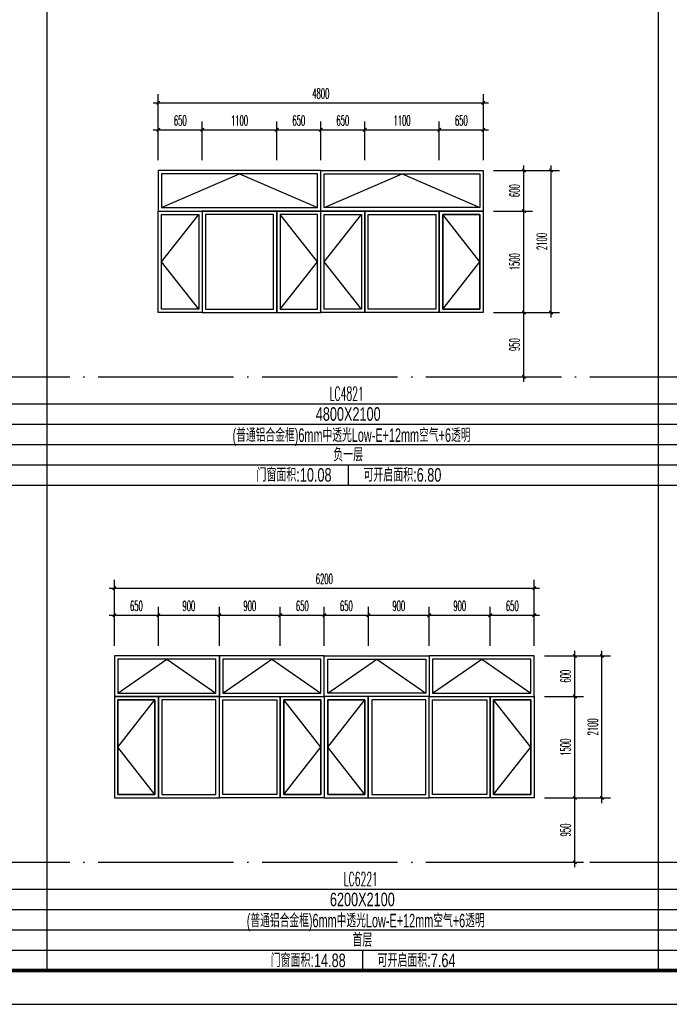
# Model space of a CAD drawing. Extents: x 1779708 to 7299578, y -1121471 to 88434.
# Tile 871 of 1056: x 6612644 to 6622236, y -973850 to -959297. Entities that reach past the tile are written whole.
import ezdxf
from ezdxf.enums import TextEntityAlignment as Align

# ---------------------------------------------------------------- set-up
doc = ezdxf.new("R2010")
doc.units = 0
doc.header["$LTSCALE"] = 1000
doc.header["$MEASUREMENT"] = 0
doc.linetypes.add('DOTE', pattern=[2.42, 2, -0.2, 0.02, -0.2])
doc.layers.get('0').update_dxf_attribs({"linetype": 'CONTINUOUS'})
doc.layers.get('Defpoints').update_dxf_attribs({"linetype": 'CONTINUOUS'})
for name, color, linetype in [('DOTE', 1, 'DOTE'), ('NONE', 7, 'CONTINUOUS'), ('PUB_DIM', 3, 'CONTINUOUS'), ('PUB_TAB', 7, 'CONTINUOUS'), ('PUB_TEXT', 7, 'CONTINUOUS'), ('PUB_TITLE', 4, 'CONTINUOUS'), ('WINDOW', 2, 'CONTINUOUS'), ('可见线', 6, 'CONTINUOUS'), ('立面细线', 114, 'CONTINUOUS')]:
    doc.layers.add(name, color=color, linetype=linetype)
doc.styles.add('_TCH_DIM_T3', font='SIMPLEX.shx', dxfattribs={"width": 0.494118, "bigfont": 'GBCBIG.shx'})
doc.styles.add('dim_font', font='SIMPLEX.shx', dxfattribs={"width": 0.8})
doc.styles.add('华正字体', font='huazheng.shx', dxfattribs={"width": 0.7, "bigfont": 'hztxt.shx'})
doc.dimstyles.new('_TCH_ARCH&&50', dxfattribs={"dimtxt": 148.75, "dimasz": 50, "dimexe": 125, "dimexo": 150, "dimgap": 63.125, "dimtad": 1, "dimdec": 0, "dimzin": 0, "dimdsep": 46, "dimtxsty": '_TCH_DIM_T3', "dimblk": 'ARCHTICK', "dimcen": 0.09, "dimdle": 75, "dimclrt": 7, "dimazin": 2, "dimtfac": 1, "dimtdec": 0, "dimtix": 1, "dimtmove": 2, "dimatfit": 3, "dimfxl": 250, "dimtolj": 1, "dimtzin": 0, "dimarcsym": 0})

# ---------------------------------------------------------------- blocks, each defined once
blk = doc.blocks.new('A$C3D8761CE')
at = {"layer": 'PUB_TITLE'}
blk.add_lwpolyline([(0, 0), (84100, 0), (84100, 59400), (0, 59400)], close=True, dxfattribs=at)
at = {"layer": 'PUB_TITLE', "const_width": 100}
blk.add_lwpolyline([(2500, 1000), (83100, 1000), (83100, 58400), (2500, 58400)], close=True, dxfattribs=at)
blk = doc.blocks.new('_ArchTick')
at = {"color": 0, "linetype": 'ByBlock', "const_width": 0.4}
blk.add_lwpolyline([(-0.5, -0.5), (0.5, 0.5)], dxfattribs=at)
blk = doc.blocks.new('*D3406')
at = {"layer": 'Defpoints', "color": 0, "transparency": 16777216}
for p in [(6619490, -961525), (6620090, -961525), (6619490, -962125)]:
    blk.add_point(p, dxfattribs=at)
at = {"layer": 'PUB_DIM', "color": 0, "lineweight": -2, "transparency": 16777216}
for p, q in [((6620090, -962200), (6620090, -961450)), ((6619640, -961525), (6620215, -961525)), ((6619640, -962125), (6620215, -962125))]:
    blk.add_line(p, q, dxfattribs=at)
at = {"layer": 'PUB_DIM', "color": 0, "lineweight": -2, "transparency": 16777216, "xscale": 50, "yscale": 50, "zscale": 50}
for p, rotation in [((6620090, -961525), 90), ((6620090, -962125), 270)]:
    blk.add_blockref('_ArchTick', p, dxfattribs=dict(at, rotation=rotation))
at = {"layer": 'PUB_DIM', "color": 7, "transparency": 16777216, "insert": (6619952, -961825), "char_height": 148.8, "attachment_point": 5, "rotation": 90, "style": '_TCH_DIM_T3'}
blk.add_mtext('\\A1;600', dxfattribs=at)
blk = doc.blocks.new('*D3407')
at = {"layer": 'Defpoints', "color": 0, "transparency": 16777216}
for p in [(6619490, -962125), (6620090, -962125), (6619490, -963625)]:
    blk.add_point(p, dxfattribs=at)
at = {"layer": 'PUB_DIM', "color": 0, "lineweight": -2, "transparency": 16777216}
for p, q in [((6620090, -963700), (6620090, -962050)), ((6619640, -962125), (6620215, -962125)), ((6619640, -963625), (6620215, -963625))]:
    blk.add_line(p, q, dxfattribs=at)
at = {"layer": 'PUB_DIM', "color": 0, "lineweight": -2, "transparency": 16777216, "xscale": 50, "yscale": 50, "zscale": 50}
for p, rotation in [((6620090, -962125), 90), ((6620090, -963625), 270)]:
    blk.add_blockref('_ArchTick', p, dxfattribs=dict(at, rotation=rotation))
at = {"layer": 'PUB_DIM', "color": 7, "transparency": 16777216, "insert": (6619952, -962875), "char_height": 148.8, "attachment_point": 5, "rotation": 90, "style": '_TCH_DIM_T3'}
blk.add_mtext('\\A1;1500', dxfattribs=at)
blk = doc.blocks.new('*D3408')
at = {"layer": 'Defpoints', "color": 0, "transparency": 16777216}
for p in [(6619490, -963625), (6620090, -963625), (6619490, -964575)]:
    blk.add_point(p, dxfattribs=at)
at = {"layer": 'PUB_DIM', "color": 0, "lineweight": -2, "transparency": 16777216}
for p, q in [((6620090, -964650), (6620090, -963550)), ((6619640, -963625), (6620215, -963625)), ((6619640, -964575), (6620215, -964575))]:
    blk.add_line(p, q, dxfattribs=at)
at = {"layer": 'PUB_DIM', "color": 0, "lineweight": -2, "transparency": 16777216, "xscale": 50, "yscale": 50, "zscale": 50}
for p, rotation in [((6620090, -963625), 90), ((6620090, -964575), 270)]:
    blk.add_blockref('_ArchTick', p, dxfattribs=dict(at, rotation=rotation))
at = {"layer": 'PUB_DIM', "color": 7, "transparency": 16777216, "insert": (6619952, -964100), "char_height": 148.8, "attachment_point": 5, "rotation": 90, "style": '_TCH_DIM_T3'}
blk.add_mtext('\\A1;950', dxfattribs=at)
blk = doc.blocks.new('*D3409')
at = {"layer": 'Defpoints', "color": 0, "transparency": 16777216}
for p in [(6615340, -960925), (6614690, -961525), (6615340, -961525)]:
    blk.add_point(p, dxfattribs=at)
at = {"layer": 'PUB_DIM', "color": 0, "lineweight": -2, "transparency": 16777216}
for p, q in [((6614615, -960925), (6615415, -960925)), ((6614690, -961375), (6614690, -960800)), ((6615340, -961375), (6615340, -960800))]:
    blk.add_line(p, q, dxfattribs=at)
at = {"layer": 'PUB_DIM', "color": 0, "lineweight": -2, "transparency": 16777216, "xscale": 50, "yscale": 50, "zscale": 50, "rotation": 180}
blk.add_blockref('_ArchTick', (6614690, -960925), dxfattribs=at)
at = {"layer": 'PUB_DIM', "color": 0, "lineweight": -2, "transparency": 16777216, "xscale": 50, "yscale": 50, "zscale": 50}
blk.add_blockref('_ArchTick', (6615340, -960925), dxfattribs=at)
at = {"layer": 'PUB_DIM', "color": 7, "transparency": 16777216, "insert": (6615015, -960787), "char_height": 148.8, "attachment_point": 5, "style": '_TCH_DIM_T3'}
blk.add_mtext('\\A1;650', dxfattribs=at)
blk = doc.blocks.new('*D3410')
at = {"layer": 'Defpoints', "color": 0, "transparency": 16777216}
for p in [(6616440, -960925), (6615340, -961525), (6616440, -961525)]:
    blk.add_point(p, dxfattribs=at)
at = {"layer": 'PUB_DIM', "color": 0, "lineweight": -2, "transparency": 16777216}
for p, q in [((6615265, -960925), (6616515, -960925)), ((6615340, -961375), (6615340, -960800)), ((6616440, -961375), (6616440, -960800))]:
    blk.add_line(p, q, dxfattribs=at)
at = {"layer": 'PUB_DIM', "color": 0, "lineweight": -2, "transparency": 16777216, "xscale": 50, "yscale": 50, "zscale": 50, "rotation": 180}
blk.add_blockref('_ArchTick', (6615340, -960925), dxfattribs=at)
at = {"layer": 'PUB_DIM', "color": 0, "lineweight": -2, "transparency": 16777216, "xscale": 50, "yscale": 50, "zscale": 50}
blk.add_blockref('_ArchTick', (6616440, -960925), dxfattribs=at)
at = {"layer": 'PUB_DIM', "color": 7, "transparency": 16777216, "insert": (6615890, -960787), "char_height": 148.8, "attachment_point": 5, "style": '_TCH_DIM_T3'}
blk.add_mtext('\\A1;1100', dxfattribs=at)
blk = doc.blocks.new('*D3411')
at = {"layer": 'Defpoints', "color": 0, "transparency": 16777216}
for p in [(6617090, -960925), (6616440, -961525), (6617090, -961525)]:
    blk.add_point(p, dxfattribs=at)
at = {"layer": 'PUB_DIM', "color": 0, "lineweight": -2, "transparency": 16777216}
for p, q in [((6616365, -960925), (6617165, -960925)), ((6616440, -961375), (6616440, -960800)), ((6617090, -961375), (6617090, -960800))]:
    blk.add_line(p, q, dxfattribs=at)
at = {"layer": 'PUB_DIM', "color": 0, "lineweight": -2, "transparency": 16777216, "xscale": 50, "yscale": 50, "zscale": 50, "rotation": 180}
blk.add_blockref('_ArchTick', (6616440, -960925), dxfattribs=at)
at = {"layer": 'PUB_DIM', "color": 0, "lineweight": -2, "transparency": 16777216, "xscale": 50, "yscale": 50, "zscale": 50}
blk.add_blockref('_ArchTick', (6617090, -960925), dxfattribs=at)
at = {"layer": 'PUB_DIM', "color": 7, "transparency": 16777216, "insert": (6616765, -960787), "char_height": 148.8, "attachment_point": 5, "style": '_TCH_DIM_T3'}
blk.add_mtext('\\A1;650', dxfattribs=at)
blk = doc.blocks.new('*D3412')
at = {"layer": 'Defpoints', "color": 0, "transparency": 16777216}
for p in [(6617740, -960925), (6617090, -961525), (6617740, -961525)]:
    blk.add_point(p, dxfattribs=at)
at = {"layer": 'PUB_DIM', "color": 0, "lineweight": -2, "transparency": 16777216}
for p, q in [((6617015, -960925), (6617815, -960925)), ((6617090, -961375), (6617090, -960800)), ((6617740, -961375), (6617740, -960800))]:
    blk.add_line(p, q, dxfattribs=at)
at = {"layer": 'PUB_DIM', "color": 0, "lineweight": -2, "transparency": 16777216, "xscale": 50, "yscale": 50, "zscale": 50, "rotation": 180}
blk.add_blockref('_ArchTick', (6617090, -960925), dxfattribs=at)
at = {"layer": 'PUB_DIM', "color": 0, "lineweight": -2, "transparency": 16777216, "xscale": 50, "yscale": 50, "zscale": 50}
blk.add_blockref('_ArchTick', (6617740, -960925), dxfattribs=at)
at = {"layer": 'PUB_DIM', "color": 7, "transparency": 16777216, "insert": (6617415, -960787), "char_height": 148.8, "attachment_point": 5, "style": '_TCH_DIM_T3'}
blk.add_mtext('\\A1;650', dxfattribs=at)
blk = doc.blocks.new('*D3413')
at = {"layer": 'Defpoints', "color": 0, "transparency": 16777216}
for p in [(6618840, -960925), (6617740, -961525), (6618840, -961525)]:
    blk.add_point(p, dxfattribs=at)
at = {"layer": 'PUB_DIM', "color": 0, "lineweight": -2, "transparency": 16777216}
for p, q in [((6617665, -960925), (6618915, -960925)), ((6617740, -961375), (6617740, -960800)), ((6618840, -961375), (6618840, -960800))]:
    blk.add_line(p, q, dxfattribs=at)
at = {"layer": 'PUB_DIM', "color": 0, "lineweight": -2, "transparency": 16777216, "xscale": 50, "yscale": 50, "zscale": 50, "rotation": 180}
blk.add_blockref('_ArchTick', (6617740, -960925), dxfattribs=at)
at = {"layer": 'PUB_DIM', "color": 0, "lineweight": -2, "transparency": 16777216, "xscale": 50, "yscale": 50, "zscale": 50}
blk.add_blockref('_ArchTick', (6618840, -960925), dxfattribs=at)
at = {"layer": 'PUB_DIM', "color": 7, "transparency": 16777216, "insert": (6618290, -960787), "char_height": 148.8, "attachment_point": 5, "style": '_TCH_DIM_T3'}
blk.add_mtext('\\A1;1100', dxfattribs=at)
blk = doc.blocks.new('*D3414')
at = {"layer": 'Defpoints', "color": 0, "transparency": 16777216}
for p in [(6619490, -960925), (6618840, -961525), (6619490, -961525)]:
    blk.add_point(p, dxfattribs=at)
at = {"layer": 'PUB_DIM', "color": 0, "lineweight": -2, "transparency": 16777216}
for p, q in [((6618765, -960925), (6619565, -960925)), ((6618840, -961375), (6618840, -960800)), ((6619490, -961375), (6619490, -960800))]:
    blk.add_line(p, q, dxfattribs=at)
at = {"layer": 'PUB_DIM', "color": 0, "lineweight": -2, "transparency": 16777216, "xscale": 50, "yscale": 50, "zscale": 50, "rotation": 180}
blk.add_blockref('_ArchTick', (6618840, -960925), dxfattribs=at)
at = {"layer": 'PUB_DIM', "color": 0, "lineweight": -2, "transparency": 16777216, "xscale": 50, "yscale": 50, "zscale": 50}
blk.add_blockref('_ArchTick', (6619490, -960925), dxfattribs=at)
at = {"layer": 'PUB_DIM', "color": 7, "transparency": 16777216, "insert": (6619165, -960787), "char_height": 148.8, "attachment_point": 5, "style": '_TCH_DIM_T3'}
blk.add_mtext('\\A1;650', dxfattribs=at)
blk = doc.blocks.new('*D3415')
at = {"layer": 'Defpoints', "color": 0, "transparency": 16777216}
for p in [(6619490, -960525), (6614690, -961375), (6619490, -961375)]:
    blk.add_point(p, dxfattribs=at)
at = {"layer": 'PUB_DIM', "color": 0, "lineweight": -2, "transparency": 16777216}
for p, q in [((6614690, -961225), (6614690, -960400)), ((6619490, -961225), (6619490, -960400)), ((6614615, -960525), (6619565, -960525))]:
    blk.add_line(p, q, dxfattribs=at)
at = {"layer": 'PUB_DIM', "color": 0, "lineweight": -2, "transparency": 16777216, "xscale": 50, "yscale": 50, "zscale": 50, "rotation": 180}
blk.add_blockref('_ArchTick', (6614690, -960525), dxfattribs=at)
at = {"layer": 'PUB_DIM', "color": 0, "lineweight": -2, "transparency": 16777216, "xscale": 50, "yscale": 50, "zscale": 50}
blk.add_blockref('_ArchTick', (6619490, -960525), dxfattribs=at)
at = {"layer": 'PUB_DIM', "color": 7, "transparency": 16777216, "insert": (6617090, -960388), "char_height": 148.8, "attachment_point": 5, "style": '_TCH_DIM_T3'}
blk.add_mtext('\\A1;4800', dxfattribs=at)
blk = doc.blocks.new('*D3416')
at = {"layer": 'Defpoints', "color": 0, "transparency": 16777216}
for p in [(6619640, -961525), (6620490, -961525), (6619640, -963625)]:
    blk.add_point(p, dxfattribs=at)
at = {"layer": 'PUB_DIM', "color": 0, "lineweight": -2, "transparency": 16777216}
for p, q in [((6620490, -963700), (6620490, -961450)), ((6619790, -961525), (6620615, -961525)), ((6619790, -963625), (6620615, -963625))]:
    blk.add_line(p, q, dxfattribs=at)
at = {"layer": 'PUB_DIM', "color": 0, "lineweight": -2, "transparency": 16777216, "xscale": 50, "yscale": 50, "zscale": 50}
for p, rotation in [((6620490, -961525), 90), ((6620490, -963625), 270)]:
    blk.add_blockref('_ArchTick', p, dxfattribs=dict(at, rotation=rotation))
at = {"layer": 'PUB_DIM', "color": 7, "transparency": 16777216, "insert": (6620353, -962575), "char_height": 148.8, "attachment_point": 5, "rotation": 90, "style": '_TCH_DIM_T3'}
blk.add_mtext('\\A1;2100', dxfattribs=at)
blk = doc.blocks.new('*D3450')
at = {"layer": 'Defpoints', "color": 0, "transparency": 16777216}
for p in [(6620242, -968700), (6620842, -968700), (6620242, -969300)]:
    blk.add_point(p, dxfattribs=at)
at = {"layer": 'PUB_DIM', "color": 0, "lineweight": -2, "transparency": 16777216}
for p, q in [((6620842, -969375), (6620842, -968625)), ((6620392, -968700), (6620967, -968700)), ((6620392, -969300), (6620967, -969300))]:
    blk.add_line(p, q, dxfattribs=at)
at = {"layer": 'PUB_DIM', "color": 0, "lineweight": -2, "transparency": 16777216, "xscale": 50, "yscale": 50, "zscale": 50}
for p, rotation in [((6620842, -968700), 90), ((6620842, -969300), 270)]:
    blk.add_blockref('_ArchTick', p, dxfattribs=dict(at, rotation=rotation))
at = {"layer": 'PUB_DIM', "color": 7, "transparency": 16777216, "insert": (6620705, -969000), "char_height": 148.8, "attachment_point": 5, "rotation": 90, "style": '_TCH_DIM_T3'}
blk.add_mtext('\\A1;600', dxfattribs=at)
blk = doc.blocks.new('*D3451')
at = {"layer": 'Defpoints', "color": 0, "transparency": 16777216}
for p in [(6620242, -969300), (6620842, -969300), (6620242, -970800)]:
    blk.add_point(p, dxfattribs=at)
at = {"layer": 'PUB_DIM', "color": 0, "lineweight": -2, "transparency": 16777216}
for p, q in [((6620842, -970875), (6620842, -969225)), ((6620392, -969300), (6620967, -969300)), ((6620392, -970800), (6620967, -970800))]:
    blk.add_line(p, q, dxfattribs=at)
at = {"layer": 'PUB_DIM', "color": 0, "lineweight": -2, "transparency": 16777216, "xscale": 50, "yscale": 50, "zscale": 50}
for p, rotation in [((6620842, -969300), 90), ((6620842, -970800), 270)]:
    blk.add_blockref('_ArchTick', p, dxfattribs=dict(at, rotation=rotation))
at = {"layer": 'PUB_DIM', "color": 7, "transparency": 16777216, "insert": (6620705, -970050), "char_height": 148.8, "attachment_point": 5, "rotation": 90, "style": '_TCH_DIM_T3'}
blk.add_mtext('\\A1;1500', dxfattribs=at)
blk = doc.blocks.new('*D3452')
at = {"layer": 'Defpoints', "color": 0, "transparency": 16777216}
for p in [(6620242, -970800), (6620842, -970800), (6620242, -971750)]:
    blk.add_point(p, dxfattribs=at)
at = {"layer": 'PUB_DIM', "color": 0, "lineweight": -2, "transparency": 16777216}
for p, q in [((6620392, -970800), (6620967, -970800)), ((6620842, -971825), (6620842, -970725)), ((6620392, -971750), (6620967, -971750))]:
    blk.add_line(p, q, dxfattribs=at)
at = {"layer": 'PUB_DIM', "color": 0, "lineweight": -2, "transparency": 16777216, "xscale": 50, "yscale": 50, "zscale": 50}
for p, rotation in [((6620842, -970800), 90), ((6620842, -971750), 270)]:
    blk.add_blockref('_ArchTick', p, dxfattribs=dict(at, rotation=rotation))
at = {"layer": 'PUB_DIM', "color": 7, "transparency": 16777216, "insert": (6620705, -971275), "char_height": 148.8, "attachment_point": 5, "rotation": 90, "style": '_TCH_DIM_T3'}
blk.add_mtext('\\A1;950', dxfattribs=at)
blk = doc.blocks.new('*D3453')
at = {"layer": 'Defpoints', "color": 0, "transparency": 16777216}
for p in [(6614692, -968100), (6614042, -968700), (6614692, -968700)]:
    blk.add_point(p, dxfattribs=at)
at = {"layer": 'PUB_DIM', "color": 0, "lineweight": -2, "transparency": 16777216}
for p, q in [((6614042, -968550), (6614042, -967975)), ((6614692, -968550), (6614692, -967975)), ((6613967, -968100), (6614767, -968100))]:
    blk.add_line(p, q, dxfattribs=at)
at = {"layer": 'PUB_DIM', "color": 0, "lineweight": -2, "transparency": 16777216, "xscale": 50, "yscale": 50, "zscale": 50, "rotation": 180}
blk.add_blockref('_ArchTick', (6614042, -968100), dxfattribs=at)
at = {"layer": 'PUB_DIM', "color": 0, "lineweight": -2, "transparency": 16777216, "xscale": 50, "yscale": 50, "zscale": 50}
blk.add_blockref('_ArchTick', (6614692, -968100), dxfattribs=at)
at = {"layer": 'PUB_DIM', "color": 7, "transparency": 16777216, "insert": (6614367, -967962), "char_height": 148.8, "attachment_point": 5, "style": '_TCH_DIM_T3'}
blk.add_mtext('\\A1;650', dxfattribs=at)
blk = doc.blocks.new('*D3454')
at = {"layer": 'Defpoints', "color": 0, "transparency": 16777216}
for p in [(6615592, -968100), (6614692, -968700), (6615592, -968700)]:
    blk.add_point(p, dxfattribs=at)
at = {"layer": 'PUB_DIM', "color": 0, "lineweight": -2, "transparency": 16777216}
for p, q in [((6614692, -968550), (6614692, -967975)), ((6615592, -968550), (6615592, -967975)), ((6614617, -968100), (6615667, -968100))]:
    blk.add_line(p, q, dxfattribs=at)
at = {"layer": 'PUB_DIM', "color": 0, "lineweight": -2, "transparency": 16777216, "xscale": 50, "yscale": 50, "zscale": 50, "rotation": 180}
blk.add_blockref('_ArchTick', (6614692, -968100), dxfattribs=at)
at = {"layer": 'PUB_DIM', "color": 0, "lineweight": -2, "transparency": 16777216, "xscale": 50, "yscale": 50, "zscale": 50}
blk.add_blockref('_ArchTick', (6615592, -968100), dxfattribs=at)
at = {"layer": 'PUB_DIM', "color": 7, "transparency": 16777216, "insert": (6615142, -967962), "char_height": 148.8, "attachment_point": 5, "style": '_TCH_DIM_T3'}
blk.add_mtext('\\A1;900', dxfattribs=at)
blk = doc.blocks.new('*D3455')
at = {"layer": 'Defpoints', "color": 0, "transparency": 16777216}
for p in [(6616492, -968100), (6615592, -968700), (6616492, -968700)]:
    blk.add_point(p, dxfattribs=at)
at = {"layer": 'PUB_DIM', "color": 0, "lineweight": -2, "transparency": 16777216}
for p, q in [((6615592, -968550), (6615592, -967975)), ((6616492, -968550), (6616492, -967975)), ((6615517, -968100), (6616567, -968100))]:
    blk.add_line(p, q, dxfattribs=at)
at = {"layer": 'PUB_DIM', "color": 0, "lineweight": -2, "transparency": 16777216, "xscale": 50, "yscale": 50, "zscale": 50, "rotation": 180}
blk.add_blockref('_ArchTick', (6615592, -968100), dxfattribs=at)
at = {"layer": 'PUB_DIM', "color": 0, "lineweight": -2, "transparency": 16777216, "xscale": 50, "yscale": 50, "zscale": 50}
blk.add_blockref('_ArchTick', (6616492, -968100), dxfattribs=at)
at = {"layer": 'PUB_DIM', "color": 7, "transparency": 16777216, "insert": (6616042, -967962), "char_height": 148.8, "attachment_point": 5, "style": '_TCH_DIM_T3'}
blk.add_mtext('\\A1;900', dxfattribs=at)
blk = doc.blocks.new('*D3456')
at = {"layer": 'Defpoints', "color": 0, "transparency": 16777216}
for p in [(6617142, -968100), (6616492, -968700), (6617142, -968700)]:
    blk.add_point(p, dxfattribs=at)
at = {"layer": 'PUB_DIM', "color": 0, "lineweight": -2, "transparency": 16777216}
for p, q in [((6616492, -968550), (6616492, -967975)), ((6617142, -968550), (6617142, -967975)), ((6616417, -968100), (6617217, -968100))]:
    blk.add_line(p, q, dxfattribs=at)
at = {"layer": 'PUB_DIM', "color": 0, "lineweight": -2, "transparency": 16777216, "xscale": 50, "yscale": 50, "zscale": 50, "rotation": 180}
blk.add_blockref('_ArchTick', (6616492, -968100), dxfattribs=at)
at = {"layer": 'PUB_DIM', "color": 0, "lineweight": -2, "transparency": 16777216, "xscale": 50, "yscale": 50, "zscale": 50}
blk.add_blockref('_ArchTick', (6617142, -968100), dxfattribs=at)
at = {"layer": 'PUB_DIM', "color": 7, "transparency": 16777216, "insert": (6616817, -967962), "char_height": 148.8, "attachment_point": 5, "style": '_TCH_DIM_T3'}
blk.add_mtext('\\A1;650', dxfattribs=at)
blk = doc.blocks.new('*D3457')
at = {"layer": 'Defpoints', "color": 0, "transparency": 16777216}
for p in [(6617792, -968100), (6617142, -968700), (6617792, -968700)]:
    blk.add_point(p, dxfattribs=at)
at = {"layer": 'PUB_DIM', "color": 0, "lineweight": -2, "transparency": 16777216}
for p, q in [((6617142, -968550), (6617142, -967975)), ((6617792, -968550), (6617792, -967975)), ((6617067, -968100), (6617867, -968100))]:
    blk.add_line(p, q, dxfattribs=at)
at = {"layer": 'PUB_DIM', "color": 0, "lineweight": -2, "transparency": 16777216, "xscale": 50, "yscale": 50, "zscale": 50, "rotation": 180}
blk.add_blockref('_ArchTick', (6617142, -968100), dxfattribs=at)
at = {"layer": 'PUB_DIM', "color": 0, "lineweight": -2, "transparency": 16777216, "xscale": 50, "yscale": 50, "zscale": 50}
blk.add_blockref('_ArchTick', (6617792, -968100), dxfattribs=at)
at = {"layer": 'PUB_DIM', "color": 7, "transparency": 16777216, "insert": (6617467, -967962), "char_height": 148.8, "attachment_point": 5, "style": '_TCH_DIM_T3'}
blk.add_mtext('\\A1;650', dxfattribs=at)
blk = doc.blocks.new('*D3458')
at = {"layer": 'Defpoints', "color": 0, "transparency": 16777216}
for p in [(6618692, -968100), (6617792, -968700), (6618692, -968700)]:
    blk.add_point(p, dxfattribs=at)
at = {"layer": 'PUB_DIM', "color": 0, "lineweight": -2, "transparency": 16777216}
for p, q in [((6617792, -968550), (6617792, -967975)), ((6618692, -968550), (6618692, -967975)), ((6617717, -968100), (6618767, -968100))]:
    blk.add_line(p, q, dxfattribs=at)
at = {"layer": 'PUB_DIM', "color": 0, "lineweight": -2, "transparency": 16777216, "xscale": 50, "yscale": 50, "zscale": 50, "rotation": 180}
blk.add_blockref('_ArchTick', (6617792, -968100), dxfattribs=at)
at = {"layer": 'PUB_DIM', "color": 0, "lineweight": -2, "transparency": 16777216, "xscale": 50, "yscale": 50, "zscale": 50}
blk.add_blockref('_ArchTick', (6618692, -968100), dxfattribs=at)
at = {"layer": 'PUB_DIM', "color": 7, "transparency": 16777216, "insert": (6618242, -967962), "char_height": 148.8, "attachment_point": 5, "style": '_TCH_DIM_T3'}
blk.add_mtext('\\A1;900', dxfattribs=at)
blk = doc.blocks.new('*D3459')
at = {"layer": 'Defpoints', "color": 0, "transparency": 16777216}
for p in [(6619592, -968100), (6618692, -968700), (6619592, -968700)]:
    blk.add_point(p, dxfattribs=at)
at = {"layer": 'PUB_DIM', "color": 0, "lineweight": -2, "transparency": 16777216}
for p, q in [((6618692, -968550), (6618692, -967975)), ((6619592, -968550), (6619592, -967975)), ((6618617, -968100), (6619667, -968100))]:
    blk.add_line(p, q, dxfattribs=at)
at = {"layer": 'PUB_DIM', "color": 0, "lineweight": -2, "transparency": 16777216, "xscale": 50, "yscale": 50, "zscale": 50, "rotation": 180}
blk.add_blockref('_ArchTick', (6618692, -968100), dxfattribs=at)
at = {"layer": 'PUB_DIM', "color": 0, "lineweight": -2, "transparency": 16777216, "xscale": 50, "yscale": 50, "zscale": 50}
blk.add_blockref('_ArchTick', (6619592, -968100), dxfattribs=at)
at = {"layer": 'PUB_DIM', "color": 7, "transparency": 16777216, "insert": (6619142, -967962), "char_height": 148.8, "attachment_point": 5, "style": '_TCH_DIM_T3'}
blk.add_mtext('\\A1;900', dxfattribs=at)
blk = doc.blocks.new('*D3460')
at = {"layer": 'Defpoints', "color": 0, "transparency": 16777216}
for p in [(6620242, -968100), (6619592, -968700), (6620242, -968700)]:
    blk.add_point(p, dxfattribs=at)
at = {"layer": 'PUB_DIM', "color": 0, "lineweight": -2, "transparency": 16777216}
for p, q in [((6619592, -968550), (6619592, -967975)), ((6620242, -968550), (6620242, -967975)), ((6619517, -968100), (6620317, -968100))]:
    blk.add_line(p, q, dxfattribs=at)
at = {"layer": 'PUB_DIM', "color": 0, "lineweight": -2, "transparency": 16777216, "xscale": 50, "yscale": 50, "zscale": 50, "rotation": 180}
blk.add_blockref('_ArchTick', (6619592, -968100), dxfattribs=at)
at = {"layer": 'PUB_DIM', "color": 0, "lineweight": -2, "transparency": 16777216, "xscale": 50, "yscale": 50, "zscale": 50}
blk.add_blockref('_ArchTick', (6620242, -968100), dxfattribs=at)
at = {"layer": 'PUB_DIM', "color": 7, "transparency": 16777216, "insert": (6619917, -967962), "char_height": 148.8, "attachment_point": 5, "style": '_TCH_DIM_T3'}
blk.add_mtext('\\A1;650', dxfattribs=at)
blk = doc.blocks.new('*D3461')
at = {"layer": 'Defpoints', "color": 0, "transparency": 16777216}
for p in [(6620242, -967700), (6614042, -968550), (6620242, -968550)]:
    blk.add_point(p, dxfattribs=at)
at = {"layer": 'PUB_DIM', "color": 0, "lineweight": -2, "transparency": 16777216}
for p, q in [((6614042, -968400), (6614042, -967575)), ((6620242, -968400), (6620242, -967575)), ((6613967, -967700), (6620317, -967700))]:
    blk.add_line(p, q, dxfattribs=at)
at = {"layer": 'PUB_DIM', "color": 0, "lineweight": -2, "transparency": 16777216, "xscale": 50, "yscale": 50, "zscale": 50, "rotation": 180}
blk.add_blockref('_ArchTick', (6614042, -967700), dxfattribs=at)
at = {"layer": 'PUB_DIM', "color": 0, "lineweight": -2, "transparency": 16777216, "xscale": 50, "yscale": 50, "zscale": 50}
blk.add_blockref('_ArchTick', (6620242, -967700), dxfattribs=at)
at = {"layer": 'PUB_DIM', "color": 7, "transparency": 16777216, "insert": (6617142, -967563), "char_height": 148.8, "attachment_point": 5, "style": '_TCH_DIM_T3'}
blk.add_mtext('\\A1;6200', dxfattribs=at)
blk = doc.blocks.new('*D3462')
at = {"layer": 'Defpoints', "color": 0, "transparency": 16777216}
for p in [(6620392, -968700), (6621242, -968700), (6620392, -970800)]:
    blk.add_point(p, dxfattribs=at)
at = {"layer": 'PUB_DIM', "color": 0, "lineweight": -2, "transparency": 16777216}
for p, q in [((6621242, -970875), (6621242, -968625)), ((6620542, -968700), (6621367, -968700)), ((6620542, -970800), (6621367, -970800))]:
    blk.add_line(p, q, dxfattribs=at)
at = {"layer": 'PUB_DIM', "color": 0, "lineweight": -2, "transparency": 16777216, "xscale": 50, "yscale": 50, "zscale": 50}
for p, rotation in [((6621242, -968700), 90), ((6621242, -970800), 270)]:
    blk.add_blockref('_ArchTick', p, dxfattribs=dict(at, rotation=rotation))
at = {"layer": 'PUB_DIM', "color": 7, "transparency": 16777216, "insert": (6621105, -969750), "char_height": 148.8, "attachment_point": 5, "rotation": 90, "style": '_TCH_DIM_T3'}
blk.add_mtext('\\A1;2100', dxfattribs=at)

msp = doc.modelspace()

# ---------------------------------------------------------------- linework, layer by layer
at = {"layer": 'DOTE'}
for p, q in [((6604123.1, -964575.2), (6640023.1, -964575.2)), ((6604123.1, -971750.2), (6640023.1, -971750.2))]:
    msp.add_line(p, q, dxfattribs=at)
at = {"layer": 'PUB_TAB'}
for p, q in [((6622073.1, -944650.2), (6622073.1, -973350.2)), ((6613045.8, -959000.2), (6613045.8, -973350.2)), ((6603223.1, -964975.2), (6640023.1, -964975.2)), ((6603223.1, -965275.2), (6640023.1, -965275.2)), ((6603223.1, -965575.2), (6640023.1, -965575.2)), ((6603223.1, -965875.2), (6640023.1, -965875.2)), ((6617494.7, -965875.2), (6617494.7, -966175.2)), ((6603223.1, -966175.2), (6640023.1, -966175.2)), ((6603223.1, -972150.2), (6640023.1, -972150.2)), ((6603223.1, -972450.2), (6640023.1, -972450.2)), ((6603223.1, -972750.2), (6640023.1, -972750.2)), ((6603223.1, -973050.2), (6640023.1, -973050.2)), ((6617703.5, -973050.2), (6617703.5, -973350.2)), ((6603223.1, -973350.2), (6640023.1, -973350.2)), ((6603223.1, -973350.2), (6640023.1, -973350.2))]:
    msp.add_line(p, q, dxfattribs=at)
at = {"layer": 'WINDOW'}
for points in [[(6614689.7, -962125.2), (6617089.7, -962125.2), (6617089.7, -961525.2), (6614689.7, -961525.2)], [(6617089.7, -961525.2), (6619489.7, -961525.2), (6619489.7, -962125.2), (6617089.7, -962125.2)], [(6615339.7, -963625.2), (6614689.7, -963625.2), (6614689.7, -962125.2), (6615339.7, -962125.2)], [(6615339.7, -963625.2), (6616439.7, -963625.2), (6616439.7, -962125.2), (6615339.7, -962125.2)], [(6616439.7, -963625.2), (6617089.7, -963625.2), (6617089.7, -962125.2), (6616439.7, -962125.2)], [(6617739.7, -963625.2), (6617089.7, -963625.2), (6617089.7, -962125.2), (6617739.7, -962125.2)], [(6618839.7, -963625.2), (6617739.7, -963625.2), (6617739.7, -962125.2), (6618839.7, -962125.2)], [(6618839.7, -962125.2), (6619489.7, -962125.2), (6619489.7, -963625.2), (6618839.7, -963625.2)], [(6614041.8, -969300.2), (6615591.8, -969300.2), (6615591.8, -968700.2), (6614041.8, -968700.2)], [(6615591.8, -969300.2), (6617141.8, -969300.2), (6617141.8, -968700.2), (6615591.8, -968700.2)], [(6617141.8, -968700.2), (6618691.8, -968700.2), (6618691.8, -969300.2), (6617141.8, -969300.2)], [(6618691.8, -969300.2), (6620241.8, -969300.2), (6620241.8, -968700.2), (6618691.8, -968700.2)], [(6614041.8, -970800.2), (6614691.8, -970800.2), (6614691.8, -969300.2), (6614041.8, -969300.2)], [(6614691.8, -970800.2), (6615591.8, -970800.2), (6615591.8, -969300.2), (6614691.8, -969300.2)], [(6616491.8, -970800.2), (6615591.8, -970800.2), (6615591.8, -969300.2), (6616491.8, -969300.2)], [(6617141.8, -970800.2), (6616491.8, -970800.2), (6616491.8, -969300.2), (6617141.8, -969300.2)], [(6617141.8, -970800.2), (6617791.8, -970800.2), (6617791.8, -969300.2), (6617141.8, -969300.2)], [(6617791.8, -970800.2), (6618691.8, -970800.2), (6618691.8, -969300.2), (6617791.8, -969300.2)], [(6619591.8, -970800.2), (6618691.8, -970800.2), (6618691.8, -969300.2), (6619591.8, -969300.2)], [(6620241.8, -970800.2), (6619591.8, -970800.2), (6619591.8, -969300.2), (6620241.8, -969300.2)]]:
    msp.add_lwpolyline(points, close=True, dxfattribs=at)
at = {"layer": '立面细线'}
for points in [[(6614739.7, -962075.2), (6617039.7, -962075.2), (6617039.7, -961575.2), (6614739.7, -961575.2)], [(6617139.7, -961575.2), (6619439.7, -961575.2), (6619439.7, -962075.2), (6617139.7, -962075.2)], [(6615289.7, -963575.2), (6614739.7, -963575.2), (6614739.7, -962175.2), (6615289.7, -962175.2)], [(6615389.7, -963575.2), (6616389.7, -963575.2), (6616389.7, -962175.2), (6615389.7, -962175.2)], [(6618789.7, -963575.2), (6617789.7, -963575.2), (6617789.7, -962175.2), (6618789.7, -962175.2)], [(6618889.7, -962175.2), (6619439.7, -962175.2), (6619439.7, -963575.2), (6618889.7, -963575.2)], [(6614091.8, -969250.2), (6615541.8, -969250.2), (6615541.8, -968750.2), (6614091.8, -968750.2)], [(6615641.8, -969250.2), (6617091.8, -969250.2), (6617091.8, -968750.2), (6615641.8, -968750.2)], [(6617191.8, -968750.2), (6618641.8, -968750.2), (6618641.8, -969250.2), (6617191.8, -969250.2)], [(6618741.8, -969250.2), (6620191.8, -969250.2), (6620191.8, -968750.2), (6618741.8, -968750.2)], [(6614091.8, -970750.2), (6614641.8, -970750.2), (6614641.8, -969350.2), (6614091.8, -969350.2)], [(6614741.8, -970750.2), (6615541.8, -970750.2), (6615541.8, -969350.2), (6614741.8, -969350.2)], [(6616441.8, -970750.2), (6615641.8, -970750.2), (6615641.8, -969350.2), (6616441.8, -969350.2)], [(6617091.8, -970750.2), (6616541.8, -970750.2), (6616541.8, -969350.2), (6617091.8, -969350.2)], [(6617191.8, -970750.2), (6617741.8, -970750.2), (6617741.8, -969350.2), (6617191.8, -969350.2)], [(6617841.8, -970750.2), (6618641.8, -970750.2), (6618641.8, -969350.2), (6617841.8, -969350.2)], [(6619541.8, -970750.2), (6618741.8, -970750.2), (6618741.8, -969350.2), (6619541.8, -969350.2)], [(6620191.8, -970750.2), (6619641.8, -970750.2), (6619641.8, -969350.2), (6620191.8, -969350.2)]]:
    msp.add_lwpolyline(points, close=True, dxfattribs=at)
for points in [[(6614739.7, -962075.2), (6615889.7, -961575.2), (6617039.7, -962075.2)], [(6617139.7, -962075.2), (6618289.7, -961575.2), (6619439.7, -962075.2)], [(6615289.7, -963575.2), (6614739.7, -963575.2), (6614739.7, -962175.2), (6615289.7, -962175.2), (6615289.7, -963575.2), (6614739.7, -962875.2), (6615289.7, -962175.2)], [(6616489.7, -963575.2), (6617039.7, -963575.2), (6617039.7, -962175.2), (6616489.7, -962175.2), (6616489.7, -963575.2), (6617039.7, -962875.2), (6616489.7, -962175.2)], [(6617689.7, -963575.2), (6617139.7, -963575.2), (6617139.7, -962175.2), (6617689.7, -962175.2), (6617689.7, -963575.2), (6617139.7, -962875.2), (6617689.7, -962175.2)], [(6618889.7, -963575.2), (6619439.7, -963575.2), (6619439.7, -962175.2), (6618889.7, -962175.2), (6618889.7, -963575.2), (6619439.7, -962875.2), (6618889.7, -962175.2)], [(6614091.8, -969250.2), (6614816.8, -968750.2), (6615541.8, -969250.2)], [(6615641.8, -969250.2), (6616366.8, -968750.2), (6617091.8, -969250.2)], [(6617191.8, -969250.2), (6617916.8, -968750.2), (6618641.8, -969250.2)], [(6618741.8, -969250.2), (6619466.8, -968750.2), (6620191.8, -969250.2)], [(6614641.8, -970750.2), (6614091.8, -970750.2), (6614091.8, -969350.2), (6614641.8, -969350.2), (6614641.8, -970750.2), (6614091.8, -970050.2), (6614641.8, -969350.2)], [(6616541.8, -970750.2), (6617091.8, -970750.2), (6617091.8, -969350.2), (6616541.8, -969350.2), (6616541.8, -970750.2), (6617091.8, -970050.2), (6616541.8, -969350.2)], [(6617741.8, -970750.2), (6617191.8, -970750.2), (6617191.8, -969350.2), (6617741.8, -969350.2), (6617741.8, -970750.2), (6617191.8, -970050.2), (6617741.8, -969350.2)], [(6619641.8, -970750.2), (6620191.8, -970750.2), (6620191.8, -969350.2), (6619641.8, -969350.2), (6619641.8, -970750.2), (6620191.8, -970050.2), (6619641.8, -969350.2)]]:
    msp.add_lwpolyline(points, dxfattribs=at)

# ---------------------------------------------------------------- block references
at = {"layer": '可见线', "xscale": 0.5, "yscale": 0.5, "zscale": 0.5}
msp.add_blockref('A$C3D8761CE', (6601973.1, -973850.2), dxfattribs=at)

# ---------------------------------------------------------------- texts
at = {"layer": 'NONE', "style": 'dim_font', "width": 0.5}
for s, p in [('LC4821', (6617219.3, -964924)), ('LC6221', (6617428.1, -972099))]:
    msp.add_text(s, height=200, dxfattribs=at).set_placement(p)
at = {"layer": 'PUB_TAB', "style": '华正字体', "width": 0.7}
for s, p in [('4800X2100', (6617494.7, -965225.2)), ('负一层', (6617494.7, -965825.2)), ('门窗面积:10.08', (6616694.7, -966125.2)), ('可开启面积:6.80', (6618294.7, -966125.2)), ('6200X2100', (6617703.5, -972400.2)), ('首层', (6617703.5, -973000.2)), ('门窗面积:14.88', (6616903.5, -973300.2)), ('可开启面积:7.64', (6618503.5, -973300.2))]:
    msp.add_text(s, height=200, dxfattribs=at).set_placement(p, align=Align.CENTER)
at = {"layer": 'PUB_TEXT', "style": '华正字体', "width": 0.6}
for p in [(6617544.3, -965537.8), (6617753.2, -972712.8)]:
    msp.add_text('(普通铝合金框)6mm中透光Low-E+12mm空气+6透明', height=200, dxfattribs=at).set_placement(p, align=Align.CENTER)

# ---------------------------------------------------------------- dimensions: what is measured, and where the dimension line sits
at = {"layer": 'PUB_DIM'}
for p1, p2, distance, picture, middle in [((6614689.7, -961375.2), (6619489.7, -961375.2), 849.9, '*D3415', (6617089.7, -960387.8)), ((6614689.7, -961525.2), (6615339.7, -961525.2), 600.4, '*D3409', (6615014.7, -960787.3)), ((6615339.7, -961525.2), (6616439.7, -961525.2), 600.4, '*D3410', (6615889.7, -960787.3)), ((6616439.7, -961525.2), (6617089.7, -961525.2), 600.4, '*D3411', (6616764.7, -960787.3)), ((6617089.7, -961525.2), (6617739.7, -961525.2), 600.4, '*D3412', (6617414.7, -960787.3)), ((6617739.7, -961525.2), (6618839.7, -961525.2), 600.4, '*D3413', (6618289.7, -960787.3)), ((6618839.7, -961525.2), (6619489.7, -961525.2), 600.4, '*D3414', (6619164.7, -960787.3)), ((6619489.7, -962125.2), (6619489.7, -961525.2), -600.3, '*D3406', (6619952.5, -961825.2)), ((6619639.7, -963625.2), (6619639.7, -961525.2), -850.5, '*D3416', (6620352.6, -962575.2)), ((6619489.7, -963625.2), (6619489.7, -962125.2), -600.3, '*D3407', (6619952.5, -962875.2)), ((6619489.7, -964575.2), (6619489.7, -963625.2), -600.3, '*D3408', (6619952.5, -964100.2)), ((6614041.8, -968550.2), (6620241.8, -968550.2), 849.9, '*D3461', (6617141.8, -967562.8)), ((6614041.8, -968700.2), (6614691.8, -968700.2), 600.4, '*D3453', (6614366.8, -967962.3)), ((6614691.8, -968700.2), (6615591.8, -968700.2), 600.4, '*D3454', (6615141.8, -967962.3)), ((6615591.8, -968700.2), (6616491.8, -968700.2), 600.4, '*D3455', (6616041.8, -967962.3)), ((6616491.8, -968700.2), (6617141.8, -968700.2), 600.4, '*D3456', (6616816.8, -967962.3)), ((6617141.8, -968700.2), (6617791.8, -968700.2), 600.4, '*D3457', (6617466.8, -967962.3)), ((6617791.8, -968700.2), (6618691.8, -968700.2), 600.4, '*D3458', (6618241.8, -967962.3)), ((6618691.8, -968700.2), (6619591.8, -968700.2), 600.4, '*D3459', (6619141.8, -967962.3)), ((6619591.8, -968700.2), (6620241.8, -968700.2), 600.4, '*D3460', (6619916.8, -967962.3)), ((6620241.8, -969300.2), (6620241.8, -968700.2), -600.3, '*D3450', (6620704.6, -969000.2)), ((6620391.8, -970800.2), (6620391.8, -968700.2), -850.5, '*D3462', (6621104.8, -969750.2)), ((6620241.8, -970800.2), (6620241.8, -969300.2), -600.3, '*D3451', (6620704.6, -970050.2)), ((6620241.8, -971750.2), (6620241.8, -970800.2), -600.3, '*D3452', (6620704.6, -971275.2))]:
    dim = msp.add_aligned_dim(p1=p1, p2=p2, distance=distance, dimstyle='_TCH_ARCH&&50', dxfattribs=at)
    dim.commit()
    dim.dimension.update_dxf_attribs({"geometry": picture, "text_midpoint": middle})

doc.saveas('drawing.dxf')
